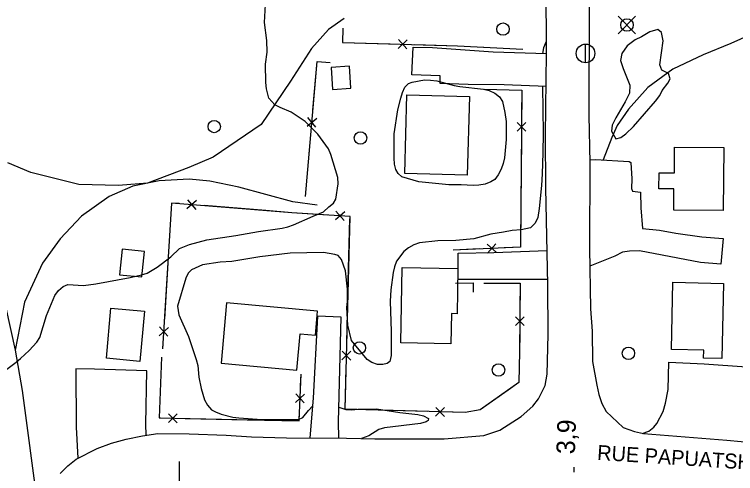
# Model space of a CAD drawing. Extents: x 282461 to 284471, y 5554090 to 5557646.
# Drawn here: x 282973.4 to 283089.7, y 5555008 to 5555082 of the extents above; entities that cross this region are included whole.
import ezdxf

# ---------------------------------------------------------------- set-up
doc = ezdxf.new("R2010")
doc.units = 0
for name, color, linetype in [('Niveau 15', 7, 'Continuous'), ('Niveau 19', 7, 'Continuous'), ('Niveau 2', 7, 'Continuous'), ('Niveau 21', 7, 'Continuous'), ('Niveau 22', 7, 'Continuous'), ('Niveau 3', 7, 'Continuous'), ('Niveau 31', 7, 'Continuous'), ('Niveau 36', 7, 'Continuous'), ('Niveau 37', 7, 'Continuous'), ('Niveau 61', 7, 'Continuous')]:
    doc.layers.add(name, color=color, linetype=linetype)

msp = doc.modelspace()

# ---------------------------------------------------------------- linework, layer by layer
at = {"layer": 'Niveau 19'}
for points in [[(283059.16, 5555070.36), (283052.32, 5555070.64), (283046.52, 5555070.7), (283042, 5555070.88), (283042.04, 5555072.1), (283037.43, 5555072.24), (283037.67, 5555076.71), (283040.8, 5555076.68), (283050.56, 5555075.96), (283059.19, 5555075.69)], [(283066.13, 5555058.58), (283067.06, 5555058.61), (283072.47, 5555058.31), (283072.76, 5555058.14), (283072.91, 5555055.53), (283072.87, 5555053.97), (283073.05, 5555053.5), (283074.33, 5555053.34), (283074.36, 5555050.85), (283074.63, 5555047.49), (283077.41, 5555047.23), (283080.03, 5555046.74), (283084.21, 5555046.14), (283087.63, 5555045.88), (283087.26, 5555041.77), (283084.01, 5555042.03), (283074.15, 5555043.9), (283072.53, 5555043.88), (283071.43, 5555043.7), (283070.16, 5555043.05), (283066.13, 5555041.44)], [(283059.38, 5555039.28), (283044.93, 5555039.27), (283044.93, 5555043.55), (283050.66, 5555043.66), (283059.28, 5555043.99)], [(283025.7, 5555013.75), (283025.62, 5555016.39), (283026.03, 5555033.25), (283022.26, 5555033.39), (283021.54, 5555020.18), (283021.02, 5555013.8)], [(283074.61, 5555014.51), (283075.65, 5555014.89), (283076.45, 5555015.53), (283076.96, 5555016.11), (283077.97, 5555018.04), (283078.36, 5555019.37), (283078.79, 5555021.58), (283078.91, 5555025.98), (283084.6, 5555025.69), (283098.22, 5555024.72), (283098.52, 5555024.43), (283097.81, 5555012.55)], [(282994.63, 5555014.22), (282994.56, 5555015.98), (282994.74, 5555024.56), (282986.28, 5555024.88), (282983.27, 5555024.91), (282983.33, 5555015.53), (282983.61, 5555010.52)]]:
    msp.add_lwpolyline(points, dxfattribs=at)
at = {"layer": 'Niveau 2'}
for points in [[(282981.98, 5555038.47), (282984.53, 5555038.32), (282986.5, 5555038.57), (282992.05, 5555039.61), (282993.84, 5555040.03), (282994.76, 5555040.33), (282996.37, 5555041.27), (282998.61, 5555042.97), (282999.99, 5555044.26), (283001.6, 5555044.92), (283004.37, 5555045.7), (283009.06, 5555046.38), (283012.7, 5555047.05), (283016.52, 5555047.55), (283017.45, 5555047.79), (283018.37, 5555048.09), (283021.54, 5555049.51), (283023.21, 5555050.17), (283024.07, 5555050.99), (283024.82, 5555051.57), (283025.22, 5555052.22), (283025.59, 5555054.71), (283025.52, 5555055.7), (283024.38, 5555059.4), (283024.02, 5555060.32), (283022.31, 5555062.68), (283020.25, 5555064.75), (283017.98, 5555066.23), (283016.23, 5555066.97), (283015.35, 5555067.43), (283014.41, 5555068.52), (283013.99, 5555070.02), (283013.92, 5555071.01), (283013.88, 5555073.96), (283014.15, 5555075.88), (283014.07, 5555077.79), (283013.68, 5555080.69), (283013.88, 5555083.59)], [(283077.81, 5555069.75), (283078.73, 5555070.92), (283079.12, 5555071.62), (283078.82, 5555072.49), (283077.77, 5555073), (283077.42, 5555073.86), (283077.95, 5555077.75), (283077.7, 5555079.08), (283077.12, 5555079.54), (283075.84, 5555079.18), (283074.46, 5555078.35), (283073.48, 5555077.88), (283072.16, 5555076.94), (283071.31, 5555075.71), (283071.09, 5555074.55), (283071.51, 5555073.28), (283072.59, 5555070.57), (283072.55, 5555069.29), (283071.87, 5555067.9), (283070.33, 5555065.33), (283069.77, 5555064.17), (283069.66, 5555063.18), (283070.37, 5555061.97), (283071.13, 5555062.15), (283071.93, 5555062.74), (283073.19, 5555063.91), (283076.73, 5555068), (283077.42, 5555068.94), (283077.81, 5555069.75)], [(283059.18, 5555077.65), (283059.12, 5555077.62), (283058.67, 5555076.58), (283058.54, 5555075.71)], [(283052.42, 5555066.2), (283052.67, 5555064.76), (283052.68, 5555063.77), (283052.65, 5555061.86), (283052.39, 5555058.9), (283052.17, 5555057.97), (283051.83, 5555057.04), (283051.38, 5555056.17), (283050.81, 5555055.41), (283050.18, 5555055), (283049.26, 5555054.64), (283048.27, 5555054.46), (283047.35, 5555054.45), (283045.38, 5555054.55), (283043.41, 5555054.53), (283038.59, 5555055), (283035.86, 5555055.85), (283035.22, 5555056.36), (283034.86, 5555056.99), (283034.68, 5555057.86), (283034.61, 5555058.85), (283034.62, 5555062.73), (283035.21, 5555066.61), (283035.65, 5555068.47), (283035.93, 5555069.4), (283036.32, 5555070.28), (283036.89, 5555070.86), (283037.53, 5555071.1), (283039.49, 5555071.47), (283040.48, 5555071.42), (283041.46, 5555071.31), (283044.25, 5555070.53), (283045.18, 5555070.36), (283049.01, 5555069.94), (283049.94, 5555069.71), (283050.82, 5555069.32), (283051.58, 5555068.69), (283052.05, 5555067.94), (283052.42, 5555066.2)], [(283058.51, 5555070.39), (283058.6, 5555062.84), (283058.58, 5555059.71), (283058.45, 5555056.3), (283058.36, 5555054.44), (283058, 5555050.73), (283057.78, 5555049.28), (283057.33, 5555048.35), (283056.58, 5555047.64), (283055.08, 5555047.28), (283053.63, 5555047.21), (283052.25, 5555046.91), (283050.17, 5555046.6), (283047.45, 5555045.82), (283044.56, 5555045.56), (283041.66, 5555045.53), (283038.71, 5555045.21), (283037.79, 5555044.86), (283036.93, 5555044.38), (283036.18, 5555043.8), (283034.98, 5555042.22), (283034.65, 5555041.35), (283034.43, 5555040.42), (283034.05, 5555037.64), (283033.96, 5555035.78), (283034.14, 5555030.92), (283034.13, 5555027.04), (283033.91, 5555026.11), (283033.45, 5555025.76), (283032.75, 5555025.58), (283031.94, 5555025.63), (283031.01, 5555025.91), (283030.25, 5555026.42), (283027.72, 5555029.47), (283027.11, 5555031.95), (283026.96, 5555034.79), (283027.07, 5555035.77), (283027.1, 5555037.74), (283026.78, 5555040.7), (283026.12, 5555042.54), (283025.59, 5555043.18), (283025.06, 5555043.34), (283023.21, 5555043.62), (283017.82, 5555043.51), (283012.96, 5555042.94), (283008.4, 5555042.2), (283006.55, 5555042.07), (283003.71, 5555041.63), (283001.93, 5555040.86), (283001.41, 5555040.34)], [(283001.41, 5555040.34), (283001.02, 5555039.52), (282999.68, 5555034.99), (282999.87, 5555033.6), (283001.42, 5555030.09), (283002.68, 5555026.39), (283002.93, 5555025.47), (283003.12, 5555023.56), (283003.49, 5555021.76), (283004.04, 5555019.92), (283004.51, 5555019.05), (283005.16, 5555018.3), (283005.8, 5555017.96), (283006.73, 5555017.62), (283008.59, 5555017.12), (283009.57, 5555017.01), (283013.28, 5555016.76), (283019.19, 5555016.76), (283019.88, 5555017.05), (283020.8, 5555018.22), (283021.43, 5555018.87)], [(282970.57, 5555023.75), (282973.67, 5555025.98), (282974.36, 5555026.57), (282975.73, 5555027.86), (282976.99, 5555029.2), (282977.45, 5555029.96), (282978.56, 5555033.51), (282979.91, 5555036.71), (282980.48, 5555037.53), (282981.23, 5555038.17), (282981.98, 5555038.47)], [(283025.68, 5555018.72), (283026.82, 5555018.34), (283027.8, 5555018.29), (283028.79, 5555018.41), (283031.74, 5555018.44), (283035.51, 5555017.9), (283038.41, 5555017.58), (283039.34, 5555017.35), (283040.16, 5555016.9), (283040.1, 5555016.61), (283039.76, 5555016.37), (283038.84, 5555016.08), (283033.05, 5555015.38), (283032.13, 5555015.14), (283030.52, 5555014.14), (283029.33, 5555013.68)]]:
    msp.add_lwpolyline(points, dxfattribs=at)
at = {"layer": 'Niveau 21'}
for points in [[(283067.05, 5555180.3), (283066.99, 5555175.08), (283067.23, 5555153.31), (283067.22, 5555144.27), (283066.15, 5555123.22), (283065.86, 5555103.92), (283066.03, 5555083.52), (283065.99, 5555065.72), (283066.14, 5555058.08), (283066.09, 5555044.34), (283066.28, 5555034.55), (283066.52, 5555030.96), (283066.59, 5555026.09), (283067.29, 5555022.28), (283067.6, 5555020.77), (283068.08, 5555019.33), (283068.8, 5555018.06), (283071.54, 5555015.48), (283073.34, 5555014.81), (283074.8, 5555014.47), (283088.24, 5555013.44), (283104.41, 5555011.91)], [(282980.76, 5555008.03), (282981.96, 5555009.26), (282983.34, 5555010.38), (282986.73, 5555012.09), (282989.04, 5555012.92), (282991.4, 5555013.58), (282994, 5555014.13), (282996.49, 5555014.5), (283001.53, 5555014.43), (283007.5, 5555014.2), (283011.61, 5555013.94), (283017.25, 5555013.77), (283026.93, 5555013.74), (283031.5, 5555013.61), (283042.66, 5555013.66), (283049.04, 5555014.18), (283051.65, 5555015.01), (283055.1, 5555017.25), (283056.95, 5555018.88), (283057.86, 5555020.05), (283058.95, 5555022.2), (283059.28, 5555024.06), (283059.43, 5555030.43), (283059.4, 5555038.43), (283059.08, 5555054.07), (283059.02, 5555062.53), (283059.19, 5555075.75), (283059.03, 5555098.18)]]:
    msp.add_lwpolyline(points, dxfattribs=at)
at = {"layer": 'Niveau 22'}
for points in [[(283138.15, 5555108.57), (283135.72, 5555106.45), (283132.78, 5555104.23), (283129.88, 5555102.31), (283126.57, 5555100.47), (283116.6, 5555093.94), (283105.29, 5555086.33), (283099.39, 5555082.26), (283093.06, 5555079.18), (283088.91, 5555077.28), (283084.41, 5555075.5), (283079.51, 5555073.19), (283075.49, 5555070.2), (283072.4, 5555066.75), (283070.58, 5555064.12), (283069.68, 5555062.14), (283068.3, 5555058.54)], [(283026.56, 5555081.3), (283024.03, 5555079.53), (283021.28, 5555076.49), (283017.87, 5555071.24), (283013.16, 5555064.25), (283005.42, 5555058.97), (283001.5, 5555057.31), (282994.83, 5555054.81), (282990.13, 5555054.43), (282983.75, 5555054.6), (282976.02, 5555056.51), (282972.29, 5555058.1)], [(283022.21, 5555051.25), (283018.26, 5555051.79), (283009.54, 5555054.14), (283004.89, 5555055.14), (283001.52, 5555055.46), (282996.73, 5555055.19), (282992.45, 5555054.34), (282988.64, 5555052.68), (282984.16, 5555049.5), (282980.72, 5555045.87), (282977.88, 5555041.9), (282974.99, 5555035.67), (282973.49, 5555027.9)], [(282971.97, 5555034.74), (282973.49, 5555027.9), (282974.62, 5555021.42), (282977.17, 5555002.47)]]:
    msp.add_lwpolyline(points, dxfattribs=at)
at = {"layer": 'Niveau 3'}
msp.add_line((283063.61, 5555008.25), (283063.63, 5555009.05), dxfattribs=at)
at = {"layer": 'Niveau 31'}
for points in [[(283027.39, 5555073.67), (283024.42, 5555073.46), (283024.67, 5555069.91), (283027.64, 5555070.11), (283027.39, 5555073.67)], [(283046.75, 5555068.77), (283046.38, 5555056.08), (283036.3, 5555056.37), (283036.65, 5555069.06), (283046.75, 5555068.77)], [(283087.75, 5555060.53), (283087.65, 5555050.38), (283079.68, 5555050.45), (283079.71, 5555053.87), (283077.28, 5555053.89), (283077.31, 5555056.48), (283079.78, 5555056.46), (283079.81, 5555060.59), (283087.75, 5555060.53)], [(282994.33, 5555043.79), (282990.74, 5555044.16), (282990.33, 5555040.07), (282993.92, 5555039.71), (282994.33, 5555043.79)], [(283043.73, 5555028.95), (283035.67, 5555029.11), (283035.9, 5555041.25), (283044.89, 5555041.07), (283044.74, 5555033.79), (283043.84, 5555033.81), (283043.73, 5555028.95)], [(283087.73, 5555038.66), (283087.45, 5555026.58), (283084.48, 5555026.65), (283084.51, 5555027.92), (283079.31, 5555028.04), (283079.56, 5555038.85), (283087.73, 5555038.66)], [(282994.34, 5555034.2), (282993.6, 5555026.1), (282988.19, 5555026.6), (282988.93, 5555034.7), (282994.34, 5555034.2)], [(283006.7, 5555025.81), (283018.9, 5555024.7), (283019.43, 5555030.54), (283021.91, 5555030.32), (283022.26, 5555034.2), (283007.58, 5555035.54), (283006.7, 5555025.81)]]:
    msp.add_lwpolyline(points, dxfattribs=at)
at = {"layer": 'Niveau 36'}
for p, q in [((283073.54, 5555078.86), (283070.72, 5555081.68)), ((283070.72, 5555078.86), (283073.54, 5555081.68)), ((283065.45, 5555074.19), (283065.45, 5555077.19))]:
    msp.add_line(p, q, dxfattribs=at)
for centre, radius in [((283072.14, 5555080.28), 1), ((283052.15, 5555079.62), 1), ((283065.46, 5555075.7), 1.5), ((283005.59, 5555063.92), 1), ((283029.17, 5555062.09), 1), ((283029, 5555028.28), 1), ((283072.38, 5555027.41), 1), ((283051.43, 5555024.72), 1)]:
    msp.add_circle(centre, radius, dxfattribs=at)
at = {"layer": 'Niveau 37'}
for p, q in [((283035.24, 5555076.5), (283036.69, 5555077.88)), ((283036.65, 5555076.46), (283035.28, 5555077.92)), ((283022.11, 5555065.24), (283020.58, 5555063.95)), ((283021.99, 5555063.83), (283020.7, 5555065.36)), ((283054.42, 5555063.18), (283055.84, 5555064.58)), ((283054.43, 5555064.6), (283055.83, 5555063.17)), ((283001.3, 5555052.11), (283002.6, 5555050.59)), ((283002.71, 5555052), (283001.19, 5555050.7)), ((283026.64, 5555050.2), (283025.13, 5555048.88)), ((283025.22, 5555050.3), (283026.54, 5555048.79)), ((283049.6, 5555044.98), (283051.08, 5555043.63)), ((283051.01, 5555045.04), (283049.66, 5555043.56)), ((283054.16, 5555031.87), (283055.58, 5555033.27)), ((283054.17, 5555033.28), (283055.57, 5555031.86)), ((282996.69, 5555030.24), (282998.19, 5555031.57)), ((282996.78, 5555031.65), (282998.1, 5555030.15)), ((283027.63, 5555027.74), (283026.18, 5555026.36)), ((283027.59, 5555026.32), (283026.21, 5555027.77)), ((283020.16, 5555020.83), (283018.69, 5555019.48)), ((283020.1, 5555019.42), (283018.75, 5555020.89)), ((283042.74, 5555018.67), (283041.29, 5555017.29)), ((283041.33, 5555018.7), (283042.7, 5555017.25)), ((282998.19, 5555016.26), (282999.63, 5555017.65)), ((282999.6, 5555016.23), (282998.22, 5555017.68))]:
    msp.add_line(p, q, dxfattribs=at)
for points in [[(283026.32, 5555079.79), (283026.29, 5555077.47), (283044.84, 5555076.93), (283055.33, 5555076.39)], [(283026.32, 5555079.79), (283026.29, 5555077.47), (283033.97, 5555077.25)], [(283037.96, 5555077.13), (283044.84, 5555076.93), (283047.96, 5555076.77)], [(283047.96, 5555076.77), (283055.33, 5555076.39)], [(283020.32, 5555052.64), (283022.18, 5555074.38), (283024.26, 5555074.22)], [(283021.51, 5555066.59), (283022.18, 5555074.38), (283024.26, 5555074.22)], [(283049.09, 5555069.96), (283055.18, 5555069.79), (283054.97, 5555044.52), (283044.09, 5555044.01)], [(283049.09, 5555069.96), (283055.18, 5555069.79), (283055.15, 5555065.88)], [(283020.32, 5555052.64), (283021.17, 5555062.6)], [(283055.11, 5555061.88), (283055.03, 5555051.88)], [(283049.08, 5555038.68), (283054.92, 5555038.73), (283054.83, 5555027.68), (283054.71, 5555022.7), (283048.46, 5555018.3), (283046.03, 5555017.87), (283026.68, 5555018.39), (283027.48, 5555049.44), (283018.11, 5555050.05), (282998.71, 5555051.61), (282997.27, 5555028.12)], [(282999.96, 5555051.51), (282998.71, 5555051.61), (282998.17, 5555042.88)], [(283013.91, 5555050.39), (283003.95, 5555051.19)], [(283055.03, 5555051.88), (283054.97, 5555044.52), (283052.34, 5555044.4)], [(283023.89, 5555049.67), (283018.11, 5555050.05), (283013.91, 5555050.39)], [(283027.21, 5555039.04), (283027.47, 5555049.04)], [(283048.34, 5555044.21), (283044.09, 5555044.01)], [(282998.17, 5555042.88), (282997.56, 5555032.9)], [(283026.95, 5555029.05), (283027.21, 5555039.04)], [(283044.51, 5555038.69), (283047.34, 5555038.78), (283047.36, 5555037.27)], [(283044.51, 5555038.69), (283047.34, 5555038.78), (283047.36, 5555037.27)], [(283049.08, 5555038.68), (283054.92, 5555038.73), (283054.89, 5555034.57)], [(283054.85, 5555030.57), (283054.83, 5555027.68), (283054.71, 5555022.7), (283052.97, 5555021.48)], [(282997.32, 5555028.91), (282997.27, 5555028.12)], [(282997.11, 5555026.79), (282996.71, 5555017), (283019.27, 5555016.52), (283019.59, 5555024.05)], [(282997.11, 5555026.79), (282996.71, 5555017), (282996.91, 5555017)], [(283030.02, 5555018.3), (283026.68, 5555018.39), (283026.85, 5555025.05)], [(283019.51, 5555022.15), (283019.59, 5555024.05)], [(283052.97, 5555021.48), (283048.46, 5555018.3), (283046.03, 5555017.87), (283044.01, 5555017.92)], [(283010.91, 5555016.7), (283019.27, 5555016.52), (283019.34, 5555018.16)], [(283040.02, 5555018.03), (283030.02, 5555018.3)], [(283000.91, 5555016.91), (283010.91, 5555016.7)]]:
    msp.add_lwpolyline(points, dxfattribs=at)
at = {"layer": 'Niveau 61'}
msp.add_lwpolyline([(283000, 5554990), (283000, 5555010)], dxfattribs=at)

# ---------------------------------------------------------------- texts
at = {"layer": 'Niveau 15'}
msp.add_text('RUE PAPUATSHIPEK', height=2.3999, rotation=356.2913, dxfattribs=at).set_placement((283067.28, 5555010.26))
at = {"layer": 'Niveau 3'}
msp.add_text('3,9  ', height=3, rotation=88.1013, dxfattribs=at).set_placement((283063.74, 5555011.13))

doc.saveas('drawing.dxf')
